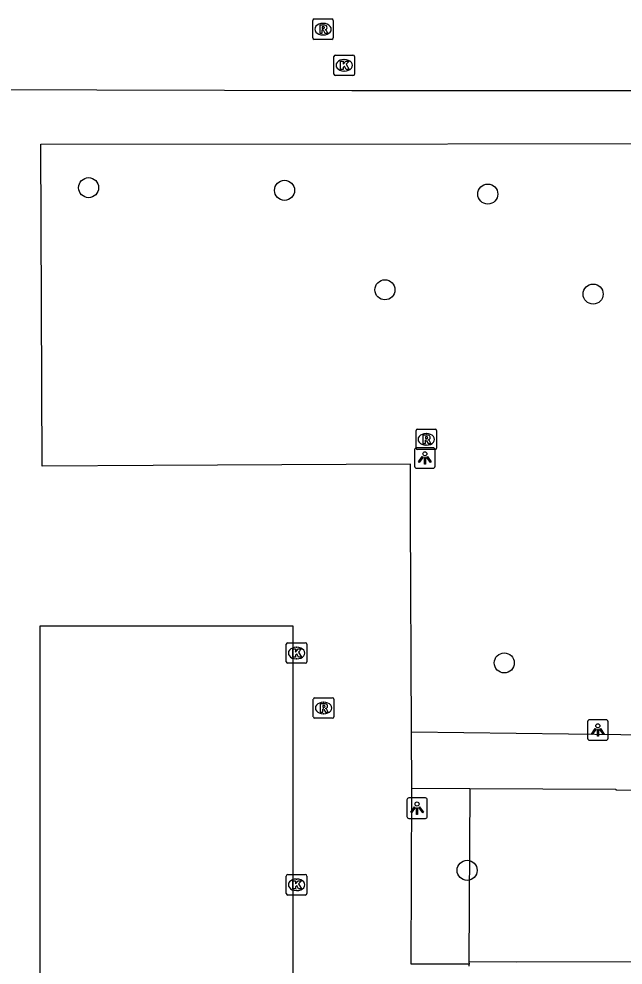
# Model space of a CAD drawing. Extents: x 161477 to 163040, y 383680 to 384868.
# Drawn here: x 162066.44 to 162095.92, y 384329.19 to 384375.34 of the extents above; entities that cross this region are included whole.
import ezdxf

# ---------------------------------------------------------------- set-up
doc = ezdxf.new("R2010")
doc.units = 0
for name, color, linetype in [('IMGEO_Boom', 7, 'Continuous'), ('IMGEO_Groenvoorziening', 7, 'Continuous'), ('IMGEO_Kolk', 7, 'Continuous'), ('IMGEO_Lichtpunt', 7, 'Continuous'), ('IMGEO_Muur', 7, 'Continuous'), ('IMGEO_Rijbaan_lokaal_open', 7, 'Continuous'), ('IMGEO_Rioolput', 7, 'Continuous'), ('IMGEO_Voetpad_open', 7, 'Continuous')]:
    doc.layers.add(name, color=color, linetype=linetype)

msp = doc.modelspace()

# ---------------------------------------------------------------- linework, layer by layer
at = {"layer": 'IMGEO_Boom'}
for centre in [(162069.84, 384367.11), (162079.4, 384366.98), (162089.32, 384366.8), (162084.3, 384362.13), (162094.46, 384361.92), (162090.124, 384343.93), (162088.31, 384333.814)]:
    msp.add_circle(centre, 0.489, dxfattribs=at)
at = {"layer": 'IMGEO_Groenvoorziening'}
msp.add_lwpolyline([(162088.438, 384337.813), (162088.397, 384329.356)], dxfattribs=at)
at = {"layer": 'IMGEO_Kolk'}
for p, q in [((162081.813, 384372.653), (162081.813, 384373.505)), ((162081.888, 384373.579), (162082.74, 384373.579)), ((162082.814, 384373.505), (162082.814, 384372.653)), ((162082.301, 384373.359), (162082.326, 384373.359)), ((162082.74, 384372.579), (162081.888, 384372.579)), ((162082.324, 384372.799), (162082.299, 384372.799)), ((162079.561, 384344.911), (162080.413, 384344.911)), ((162079.486, 384343.985), (162079.486, 384344.837)), ((162079.974, 384344.691), (162079.999, 384344.691)), ((162080.487, 384344.837), (162080.487, 384343.985)), ((162079.997, 384344.131), (162079.972, 384344.131)), ((162080.413, 384343.911), (162079.561, 384343.911)), ((162079.486, 384332.683), (162079.486, 384333.535)), ((162079.561, 384333.609), (162080.413, 384333.609)), ((162079.974, 384333.389), (162079.999, 384333.389)), ((162080.487, 384333.535), (162080.487, 384332.683)), ((162080.413, 384332.609), (162079.561, 384332.609)), ((162079.997, 384332.829), (162079.972, 384332.829))]:
    msp.add_line(p, q, dxfattribs=at)
for points in [[(162081.813, 384372.653), (162081.813, 384373.505)], [(162081.888, 384373.579), (162082.74, 384373.579)], [(162082.814, 384373.505), (162082.814, 384372.653)], [(162082.134, 384373.279), (162082.257, 384373.279), (162082.257, 384373.128), (162082.387, 384373.279), (162082.551, 384373.279), (162082.405, 384373.128), (162082.558, 384372.879), (162082.406, 384372.879), (162082.321, 384373.043), (162082.257, 384372.976), (162082.257, 384372.879), (162082.134, 384372.879), (162082.134, 384373.279)], [(162082.74, 384372.579), (162081.888, 384372.579)], [(162079.561, 384344.911), (162080.413, 384344.911)], [(162079.486, 384343.985), (162079.486, 384344.837)], [(162079.807, 384344.611), (162079.93, 384344.611), (162079.93, 384344.46), (162080.06, 384344.611), (162080.224, 384344.611), (162080.078, 384344.46), (162080.231, 384344.211), (162080.079, 384344.211), (162079.994, 384344.375), (162079.93, 384344.308), (162079.93, 384344.211), (162079.807, 384344.211), (162079.807, 384344.611)], [(162080.487, 384344.837), (162080.487, 384343.985)], [(162080.413, 384343.911), (162079.561, 384343.911)], [(162079.486, 384332.683), (162079.486, 384333.535)], [(162079.561, 384333.609), (162080.413, 384333.609)], [(162080.487, 384333.535), (162080.487, 384332.683)], [(162079.807, 384333.309), (162079.93, 384333.309), (162079.93, 384333.158), (162080.06, 384333.309), (162080.224, 384333.309), (162080.078, 384333.158), (162080.231, 384332.909), (162080.079, 384332.909), (162079.994, 384333.073), (162079.93, 384333.006), (162079.93, 384332.909), (162079.807, 384332.909), (162079.807, 384333.309)], [(162080.413, 384332.609), (162079.561, 384332.609)]]:
    msp.add_lwpolyline(points, dxfattribs=at)
for centre, start, end in [((162081.89, 384373.503), 91.552, 178.448), ((162081.89, 384373.503), 91.552, 178.448), ((162082.738, 384373.503), 1.552, 88.448), ((162082.738, 384373.503), 1.552, 88.448), ((162081.89, 384372.655), 181.552, 268.448), ((162081.89, 384372.655), 181.552, 268.448), ((162082.738, 384372.655), 271.552, 358.448), ((162082.738, 384372.655), 271.552, 358.448), ((162079.563, 384344.835), 91.552, 178.448), ((162079.563, 384344.835), 91.552, 178.448), ((162080.411, 384344.835), 1.552, 88.448), ((162080.411, 384344.835), 1.552, 88.448), ((162079.563, 384343.987), 181.552, 268.448), ((162079.563, 384343.987), 181.552, 268.448), ((162080.411, 384343.987), 271.552, 358.448), ((162080.411, 384343.987), 271.552, 358.448), ((162079.563, 384333.533), 91.552, 178.448), ((162079.563, 384333.533), 91.552, 178.448), ((162080.411, 384333.533), 1.552, 88.448), ((162080.411, 384333.533), 1.552, 88.448), ((162079.563, 384332.685), 181.552, 268.448), ((162079.563, 384332.685), 181.552, 268.448), ((162080.411, 384332.685), 271.552, 358.448), ((162080.411, 384332.685), 271.552, 358.448)]:
    msp.add_arc(centre, 0.0765, start, end, dxfattribs=at)
for centre, major_axis, ratio, start_param, end_param in [((162082.3, 384373.079), (-0.387, 0.002), 0.722429, 4.712389, 7.853982), ((162082.325, 384373.079), (-0.39, 0.002), 0.717154, 1.570796, 4.712389), ((162079.973, 384344.411), (-0.387, 0.002), 0.722429, 4.712389, 7.853982), ((162079.998, 384344.411), (-0.39, 0.002), 0.717154, 1.570796, 4.712389), ((162079.973, 384333.109), (-0.387, 0.002), 0.722429, 4.712389, 7.853982), ((162079.998, 384333.109), (-0.39, 0.002), 0.717154, 1.570796, 4.712389)]:
    msp.add_ellipse(centre, major_axis=major_axis, ratio=ratio, start_param=start_param, end_param=end_param, dxfattribs=at)
at = {"layer": 'IMGEO_Lichtpunt'}
for p, q in [((162085.75, 384354.329), (162085.75, 384353.522)), ((162085.75, 384354.329), (162085.75, 384353.522)), ((162086.652, 384354.424), (162085.844, 384354.424)), ((162086.652, 384354.424), (162085.844, 384354.424)), ((162086.746, 384353.522), (162086.746, 384354.329)), ((162086.746, 384353.522), (162086.746, 384354.329)), ((162085.844, 384353.428), (162086.652, 384353.428)), ((162085.844, 384353.428), (162086.652, 384353.428)), ((162094.191, 384341.062), (162094.191, 384340.255)), ((162094.191, 384341.062), (162094.191, 384340.255)), ((162095.093, 384341.157), (162094.285, 384341.157)), ((162095.093, 384341.157), (162094.285, 384341.157)), ((162095.187, 384340.255), (162095.187, 384341.062)), ((162095.187, 384340.255), (162095.187, 384341.062)), ((162094.285, 384340.161), (162095.093, 384340.161)), ((162094.285, 384340.161), (162095.093, 384340.161)), ((162085.37, 384337.25), (162085.37, 384336.443)), ((162085.37, 384337.25), (162085.37, 384336.443)), ((162086.272, 384337.345), (162085.464, 384337.345)), ((162086.272, 384337.345), (162085.464, 384337.345)), ((162086.366, 384336.443), (162086.366, 384337.25)), ((162086.366, 384336.443), (162086.366, 384337.25)), ((162085.464, 384336.349), (162086.272, 384336.349)), ((162085.464, 384336.349), (162086.272, 384336.349))]:
    msp.add_line(p, q, dxfattribs=at)
for points in [[(162086.124, 384353.993), (162086.163, 384353.965), (162085.975, 384353.703), (162085.937, 384353.73), (162086.124, 384353.993)], [(162086.226, 384353.945), (162086.273, 384353.945), (162086.273, 384353.623), (162086.226, 384353.623), (162086.226, 384353.945)], [(162086.336, 384353.965), (162086.374, 384353.992), (162086.561, 384353.73), (162086.522, 384353.702), (162086.336, 384353.965)], [(162094.565, 384340.726), (162094.604, 384340.698), (162094.416, 384340.436), (162094.378, 384340.463), (162094.565, 384340.726)], [(162094.777, 384340.698), (162094.815, 384340.725), (162095.002, 384340.463), (162094.963, 384340.435), (162094.777, 384340.698)], [(162094.667, 384340.678), (162094.714, 384340.678), (162094.714, 384340.356), (162094.667, 384340.356), (162094.667, 384340.678)], [(162085.744, 384336.914), (162085.783, 384336.886), (162085.595, 384336.624), (162085.557, 384336.651), (162085.744, 384336.914)], [(162085.846, 384336.866), (162085.893, 384336.866), (162085.893, 384336.544), (162085.846, 384336.544), (162085.846, 384336.866)], [(162085.956, 384336.886), (162085.994, 384336.913), (162086.181, 384336.651), (162086.142, 384336.623), (162085.956, 384336.886)]]:
    msp.add_lwpolyline(points, dxfattribs=at)
for centre in [(162086.249, 384354.127), (162094.69, 384340.86), (162085.869, 384337.048)]:
    msp.add_circle(centre, 0.0994, dxfattribs=at)
for centre, start, end in [((162085.844, 384354.329), 90, 180), ((162085.844, 384354.329), 90, 180), ((162086.652, 384354.329), 0, 90), ((162086.652, 384354.329), 0, 90), ((162085.844, 384353.522), 180, 270), ((162085.844, 384353.522), 180, 270), ((162086.652, 384353.522), 270, 0), ((162086.652, 384353.522), 270, 360), ((162094.285, 384341.062), 90, 180), ((162094.285, 384341.062), 90, 180), ((162095.093, 384341.062), 0, 90), ((162095.093, 384341.062), 0, 90), ((162094.285, 384340.255), 180, 270), ((162094.285, 384340.255), 180, 270), ((162095.093, 384340.255), 270, 0), ((162095.093, 384340.255), 270, 360), ((162085.464, 384337.25), 90, 180), ((162085.464, 384337.25), 90, 180), ((162086.272, 384337.25), 0, 90), ((162086.272, 384337.25), 0, 90), ((162085.464, 384336.443), 180, 270), ((162085.464, 384336.443), 180, 270), ((162086.272, 384336.443), 270, 0), ((162086.272, 384336.443), 270, 360)]:
    msp.add_arc(centre, 0.0946, start, end, dxfattribs=at)
at = {"layer": 'IMGEO_Muur'}
for points in [[(162096.53, 384329.351), (162090.705, 384329.339), (162088.397, 384329.356)], [(162088.397, 384329.356), (162088.409, 384329.235)], [(162088.407, 384329.147), (162088.409, 384329.235)]]:
    msp.add_lwpolyline(points, dxfattribs=at)
at = {"layer": 'IMGEO_Rijbaan_lokaal_open'}
msp.add_lwpolyline([(162133.9, 384371.809), (162125.165, 384371.805), (162104.537, 384371.835), (162101.208, 384371.827), (162082.68, 384371.833), (162064.004, 384371.886), (162062.302, 384371.904), (162041.739, 384371.871), (162041.294, 384371.87), (162015.132, 384371.834)], dxfattribs=at)
at = {"layer": 'IMGEO_Rioolput'}
for p, q in [((162080.854, 384375.34), (162081.706, 384375.34)), ((162080.779, 384374.414), (162080.779, 384375.266)), ((162081.267, 384375.12), (162081.292, 384375.12)), ((162081.78, 384375.266), (162081.78, 384374.414)), ((162081.29, 384374.56), (162081.265, 384374.56)), ((162081.706, 384374.34), (162080.854, 384374.34)), ((162085.816, 384354.408), (162085.816, 384355.26)), ((162085.891, 384355.334), (162086.743, 384355.334)), ((162086.304, 384355.114), (162086.329, 384355.114)), ((162086.817, 384355.26), (162086.817, 384354.408)), ((162086.743, 384354.334), (162085.891, 384354.334)), ((162086.327, 384354.554), (162086.302, 384354.554)), ((162080.805, 384341.305), (162080.805, 384342.157)), ((162080.88, 384342.231), (162081.732, 384342.231)), ((162081.806, 384342.157), (162081.806, 384341.305)), ((162081.293, 384342.011), (162081.318, 384342.011)), ((162081.732, 384341.231), (162080.88, 384341.231)), ((162081.316, 384341.451), (162081.291, 384341.451))]:
    msp.add_line(p, q, dxfattribs=at)
for points in [[(162080.854, 384375.34), (162081.706, 384375.34)], [(162080.779, 384374.414), (162080.779, 384375.266)], [(162081.368, 384375.038), (162081.116, 384375.04), (162081.116, 384374.64)], [(162081.294, 384374.959), (162081.24, 384374.959), (162081.24, 384374.878)], [(162081.24, 384374.878), (162081.292, 384374.878)], [(162081.78, 384375.266), (162081.78, 384374.414)], [(162081.116, 384374.64), (162081.24, 384374.64), (162081.24, 384374.802), (162081.251, 384374.802)], [(162081.298, 384374.773), (162081.369, 384374.64), (162081.509, 384374.64), (162081.444, 384374.766)], [(162081.706, 384374.34), (162080.854, 384374.34)], [(162085.816, 384354.408), (162085.816, 384355.26)], [(162085.891, 384355.334), (162086.743, 384355.334)], [(162086.405, 384355.032), (162086.153, 384355.034), (162086.153, 384354.634)], [(162086.817, 384355.26), (162086.817, 384354.408)], [(162086.153, 384354.634), (162086.277, 384354.634), (162086.277, 384354.796), (162086.288, 384354.796)], [(162086.331, 384354.953), (162086.277, 384354.953), (162086.277, 384354.872)], [(162086.277, 384354.872), (162086.329, 384354.872)], [(162086.335, 384354.767), (162086.406, 384354.634), (162086.546, 384354.634), (162086.481, 384354.76)], [(162086.743, 384354.334), (162085.891, 384354.334)], [(162080.805, 384341.305), (162080.805, 384342.157)], [(162080.88, 384342.231), (162081.732, 384342.231)], [(162081.806, 384342.157), (162081.806, 384341.305)], [(162081.394, 384341.929), (162081.142, 384341.931), (162081.142, 384341.531)], [(162081.142, 384341.531), (162081.266, 384341.531), (162081.266, 384341.693), (162081.277, 384341.693)], [(162081.32, 384341.85), (162081.266, 384341.85), (162081.266, 384341.769)], [(162081.266, 384341.769), (162081.318, 384341.769)], [(162081.324, 384341.664), (162081.395, 384341.531), (162081.535, 384341.531), (162081.47, 384341.657)], [(162081.732, 384341.231), (162080.88, 384341.231)]]:
    msp.add_lwpolyline(points, dxfattribs=at)
for centre, radius, start, end in [((162080.856, 384375.264), 0.0765, 91.552, 178.448), ((162080.856, 384375.264), 0.0765, 91.552, 178.448), ((162081.704, 384375.264), 0.0765, 1.552, 88.448), ((162081.704, 384375.264), 0.0765, 1.552, 88.448), ((162081.276, 384375.067), 0.19, 274.7715, 282.9687), ((162081.3, 384374.863), 0.0964, 77.0061, 93.1865), ((162081.314, 384374.92), 0.0378, 276.6634, 79.6772), ((162081.367, 384374.928), 0.109, 350.3612, 89.416), ((162081.365, 384374.928), 0.112, 277.5842, 350.9817), ((162080.856, 384374.416), 0.0765, 181.552, 268.448), ((162080.856, 384374.416), 0.0765, 181.552, 268.448), ((162081.25, 384374.749), 0.0533, 26.0293, 88.6989), ((162081.349, 384374.713), 0.108, 29.5134, 73.7905), ((162081.704, 384374.416), 0.0765, 271.552, 358.448), ((162081.704, 384374.416), 0.0765, 271.552, 358.448), ((162085.893, 384355.258), 0.0765, 91.552, 178.448), ((162085.893, 384355.258), 0.0765, 91.552, 178.448), ((162086.404, 384354.922), 0.109, 350.3612, 89.416), ((162086.741, 384355.258), 0.0765, 1.552, 88.448), ((162086.741, 384355.258), 0.0765, 1.552, 88.448), ((162086.287, 384354.743), 0.0533, 26.0293, 88.6989), ((162086.313, 384355.061), 0.19, 274.7715, 282.9687), ((162086.337, 384354.857), 0.0964, 77.0061, 93.1865), ((162086.351, 384354.914), 0.0378, 276.6634, 79.6772), ((162086.402, 384354.922), 0.112, 277.5842, 350.9817), ((162086.386, 384354.707), 0.108, 29.5134, 73.7905), ((162085.893, 384354.41), 0.0765, 181.552, 268.448), ((162085.893, 384354.41), 0.0765, 181.552, 268.448), ((162086.741, 384354.41), 0.0765, 271.552, 358.448), ((162086.741, 384354.41), 0.0765, 271.552, 358.448), ((162080.882, 384342.155), 0.0765, 91.552, 178.448), ((162080.882, 384342.155), 0.0765, 91.552, 178.448), ((162081.73, 384342.155), 0.0765, 1.552, 88.448), ((162081.73, 384342.155), 0.0765, 1.552, 88.448), ((162081.276, 384341.64), 0.0533, 26.0293, 88.6989), ((162081.302, 384341.958), 0.19, 274.7715, 282.9687), ((162081.326, 384341.754), 0.0964, 77.0061, 93.1865), ((162081.34, 384341.811), 0.0378, 276.6634, 79.6772), ((162081.393, 384341.819), 0.109, 350.3612, 89.416), ((162081.391, 384341.819), 0.112, 277.5842, 350.9817), ((162081.375, 384341.604), 0.108, 29.5134, 73.7905), ((162080.882, 384341.307), 0.0765, 181.552, 268.448), ((162080.882, 384341.307), 0.0765, 181.552, 268.448), ((162081.73, 384341.307), 0.0765, 271.552, 358.448), ((162081.73, 384341.307), 0.0765, 271.552, 358.448)]:
    msp.add_arc(centre, radius, start, end, dxfattribs=at)
for centre, major_axis, ratio, start_param, end_param in [((162081.266, 384374.84), (-0.387, 0.002), 0.722429, 4.712389, 7.853982), ((162081.291, 384374.84), (-0.39, 0.002), 0.717154, 1.570796, 4.712389), ((162086.303, 384354.834), (-0.387, 0.002), 0.722429, 4.712389, 7.853982), ((162086.328, 384354.834), (-0.39, 0.002), 0.717154, 1.570796, 4.712389), ((162081.292, 384341.731), (-0.387, 0.002), 0.722429, 4.712389, 7.853982), ((162081.317, 384341.731), (-0.39, 0.002), 0.717154, 1.570796, 4.712389)]:
    msp.add_ellipse(centre, major_axis=major_axis, ratio=ratio, start_param=start_param, end_param=end_param, dxfattribs=at)
at = {"layer": 'IMGEO_Voetpad_open'}
for points in [[(162085.589, 384340.566), (162085.547, 384351.071), (162085.555, 384353.631), (162072.983, 384353.555), (162067.575, 384353.526), (162067.513, 384369.237), (162107.223, 384369.267)], [(162067.471, 384345.744), (162079.813, 384345.744), (162079.813, 384307.761), (162067.471, 384307.761), (162067.471, 384345.744)], [(162085.612, 384337.826), (162085.589, 384340.566)], [(162085.589, 384340.566), (162095.814, 384340.434), (162103.726, 384340.397), (162107.158, 384340.381)], [(162088.409, 384329.235), (162085.587, 384329.245), (162085.612, 384337.826)], [(162085.612, 384337.826), (162088.438, 384337.813)], [(162088.438, 384337.813), (162095.569, 384337.778), (162095.575, 384337.737), (162103.726, 384337.707), (162116.681, 384337.659)]]:
    msp.add_lwpolyline(points, dxfattribs=at)

doc.saveas('drawing.dxf')
